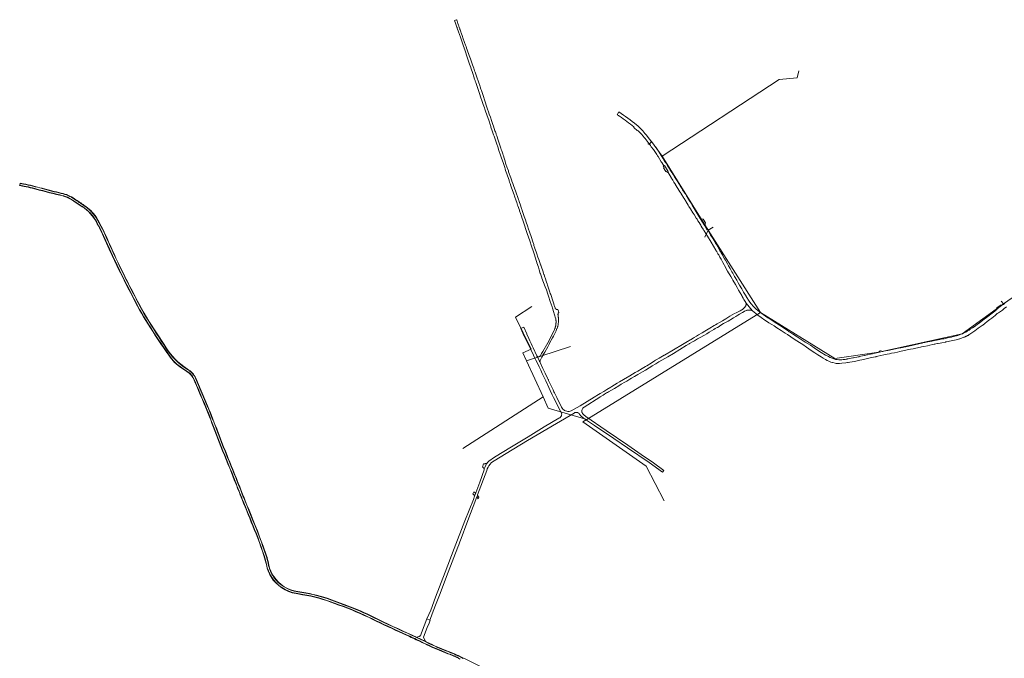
# Model space of a CAD drawing. Extents: x 148869 to 161638, y 453607 to 469810.
# Tile 589 of 656: x 151528 to 152885, y 465449 to 466329. Entities that reach past the tile are written whole.
import ezdxf
from ezdxf.lldxf.tags import DXFTag

# ---------------------------------------------------------------- set-up
doc = ezdxf.new("R2010")
doc.units = 0
for name, color, linetype, lineweight in [('B-OI-RI-DRUKLEIDING-G-niet meenemen', 190, 'RI-PERS', 18), ('B-RO-VH-VERHARDING_ASFALT-GV', 251, 'CONTINUOUS', 18), ('B-RO-VH-VERHARDING_BEDRIJFSVLOERPLAAT-GV', 251, 'CONTINUOUS', 18), ('B-RO-VH-VERHARDING_FUNDERING_ZAND-GV', 251, 'CONTINUOUS', 18), ('B-RO-VH-VERHARDING_GRASBETONSTEEN-GV', 251, 'CONTINUOUS', 18), ('B-RO-VH-VERHARDING_STRAATBAKSTEEN-GV', 251, 'CONTINUOUS', 18)]:
    doc.layers.add(name, color=color, linetype=linetype, lineweight=lineweight)
tags = doc.linetypes.add('RI-PERS', pattern='A,7,-2,["P",Standard,S=1.8,R=0,X=-0.5,Y=-0.9],-2,7,-2,[102,NLCS.SHX,S=1,R=180,X=0,Y=0],-2', length=22).pattern_tags.tags
tags[6] = DXFTag(74, 10)

msp = doc.modelspace()

# ---------------------------------------------------------------- linework, layer by layer
at = {"layer": 'B-OI-RI-DRUKLEIDING-G-niet meenemen'}
for p, q in [((152599, 466248.9), (152601.3, 466258.7)), ((152574.3, 466246.5), (152413.1, 466141.3)), ((152574.3, 466246.5), (152599, 466248.9)), ((152393.7, 466158.3), (152395.2, 466157.1)), ((152395.2, 466157.1), (152398.7, 466161.3)), ((152398.7, 466161.3), (152413.1, 466141.3)), ((152413.1, 466141.3), (152476.4, 466039.1)), ((152476.4, 466039.1), (152472.2, 466029.7)), ((152476.4, 466039.1), (152483.6, 466043.3)), ((152548.5, 465925.9), (152476.4, 466039.1)), ((152964.5, 465994.3), (152883.2, 465937.7)), ((152883.2, 465937.7), (152826.5, 465896.4)), ((152883.2, 465937.7), (152880.4, 465941.2)), ((152233.7, 465934.1), (152211.3, 465919.3)), ((152309.4, 465778.4), (152548.5, 465925.9)), ((152651, 465862.5), (152548.5, 465925.9)), ((152211.3, 465919.3), (152233, 465875.4)), ((152826.5, 465896.4), (152711.7, 465871.3)), ((152233, 465875.4), (152221.2, 465870.2)), ((152221.2, 465870.2), (152226.6, 465859)), ((152226.6, 465859), (152286.9, 465879)), ((152711.7, 465871.3), (152651, 465862.5)), ((152711.7, 465871.3), (152712.4, 465872.7)), ((152712.4, 465872.7), (152714.7, 465873.5)), ((152226.6, 465859), (152249.2, 465809.5)), ((152249.2, 465809.5), (152138.5, 465738.5)), ((152256.2, 465793.9), (152249.2, 465809.5)), ((152256.2, 465793.9), (152309.4, 465778.4)), ((152309.4, 465778.4), (152303.9, 465775)), ((152303.9, 465775), (152391.3, 465714.2)), ((152391.3, 465714.2), (152416.1, 465666.4))]:
    msp.add_line(p, q, dxfattribs=at)
at = {"layer": 'B-RO-VH-VERHARDING_ASFALT-GV', "flags": 128}
for points in [[(152353.6, 466202), (152351.2, 466198.2)], [(152374.2, 466181.3), (152374.4, 466181.1), (152374.4, 466181), (152374.4, 466180.6), (152375.8, 466179.3), (152377.9, 466177.3), (152379, 466176.4), (152380.4, 466175.9), (152380.8, 466175.5), (152384.5, 466171.7), (152387.6, 466168), (152388, 466167.5), (152389.7, 466165.4), (152391.1, 466163.6), (152395.2, 466158.2), (152396.2, 466157), (152397, 466155.9), (152397.8, 466154.8), (152398.3, 466154.1), (152401.1, 466150.2), (152401.1, 466150.2), (152404.8, 466144.8), (152405.7, 466143.6), (152407, 466141.6), (152407.7, 466140.6), (152412.1, 466133.5), (152412.7, 466132.5), (152414.1, 466130.2), (152415.6, 466127.8), (152416.3, 466128.2), (152421.7, 466119.8), (152420.9, 466119.3), (152426, 466111), (152426.3, 466110.6), (152426.6, 466110.1), (152427, 466109.5), (152427.1, 466109.3), (152427.9, 466107.9), (152429.5, 466105.4), (152431.4, 466102.3), (152431.6, 466102), (152431.6, 466101.9), (152431.8, 466101.6), (152434.9, 466096.7), (152436.3, 466094.3), (152437.7, 466092.2), (152437.7, 466092.1), (152438.2, 466091.3), (152439.3, 466089.5), (152439.4, 466089.3), (152440.4, 466087.7), (152442.6, 466084.2), (152442.6, 466084.2), (152443.3, 466083.1), (152443.6, 466082.6), (152443.6, 466082.6), (152445.8, 466079.1), (152446.4, 466078.1), (152449, 466073.8), (152450.2, 466071.9), (152452.4, 466068.4), (152455.6, 466063.2), (152456.2, 466062.3), (152457, 466061), (152457.2, 466060.6), (152460.2, 466055.9), (152460.5, 466055.4), (152461.3, 466054.1), (152462.5, 466052.1), (152464, 466049.6), (152465.4, 466047.5), (152465.5, 466047.3), (152466.3, 466046), (152467.1, 466044.8), (152467.4, 466044.2), (152467.6, 466043.9), (152469.8, 466040.4), (152470.8, 466038.7), (152471.1, 466038.2), (152475.6, 466030.7), (152480.6, 466022.7), (152484.1, 466017.1), (152487.2, 466011.8), (152487.7, 466010.8), (152487.8, 466010.8), (152487.8, 466010.7), (152488.5, 466009.6), (152488.5, 466009.5), (152490.1, 466006.8), (152491.1, 466005), (152492.9, 466001.9), (152494.4, 465999.3), (152496.9, 465994.5), (152500.9, 465987.4), (152501.6, 465986), (152503.4, 465982.9), (152504.8, 465980.3), (152506.5, 465977.5), (152507.8, 465975.3), (152509.5, 465972.3), (152510.7, 465970.3), (152514.2, 465964.2), (152516.5, 465960.2), (152518.6, 465956.4), (152522.8, 465949.2), (152523.5, 465948), (152524.8, 465945.7), (152525.9, 465943.8), (152527.7, 465940.7), (152529, 465938.4)], [(152885.3, 465938.1), (152884, 465937.1), (152883.2, 465936.8), (152882.3, 465936.5), (152881.2, 465935.7), (152878.5, 465933.6), (152877, 465932.5), (152874.3, 465930.2), (152874, 465930), (152872.4, 465928.7), (152871.3, 465927.8), (152867.8, 465925), (152866.1, 465923.6), (152861.2, 465919.8), (152859.8, 465918.8), (152855, 465915.2), (152850, 465911.3), (152847.6, 465909.5), (152844.3, 465907.1), (152840.6, 465904.5), (152837.6, 465902.6), (152836.7, 465902), (152836, 465901.6), (152834.9, 465900.9), (152833.9, 465900.3), (152832.8, 465899.7), (152832.6, 465899.6), (152831.4, 465898.9), (152830.7, 465898.5), (152829.7, 465898), (152826.9, 465896.5), (152825.3, 465895.9), (152823, 465895.1), (152820.5, 465894.2), (152818.5, 465893.7), (152814.5, 465892.7), (152812.8, 465892.3), (152811.7, 465892), (152806.2, 465890.8), (152803.5, 465890.1), (152801.7, 465889.7), (152800, 465889.3), (152793.4, 465888.1), (152791.2, 465887.6), (152788.4, 465887.1), (152784.5, 465886.3), (152779.1, 465885.2), (152776.9, 465884.8), (152774.9, 465884.3), (152772.4, 465883.8), (152771.5, 465883.6), (152770.8, 465883.5), (152766.7, 465882.5), (152758.8, 465880.7), (152757, 465880.2), (152756.3, 465880.1), (152754.9, 465879.8), (152749, 465878.7), (152748.3, 465878.5), (152741.9, 465877.2), (152739, 465876.7), (152732.3, 465875.3), (152726.3, 465874), (152724.1, 465873.5), (152720.8, 465872.8), (152718.6, 465872.3), (152717.1, 465872), (152714.5, 465871.4), (152710.6, 465870.6), (152706.6, 465869.8), (152703.9, 465869.2), (152702.9, 465869), (152700, 465868.5), (152696.2, 465867.6), (152695.6, 465867.4), (152692, 465866.6), (152691.7, 465866.5), (152691.6, 465866.5), (152684.5, 465865), (152684.2, 465864.9), (152678.8, 465863.8), (152676.7, 465863.3), (152676.4, 465863.3), (152675.8, 465863.2), (152675.8, 465863.2), (152669.5, 465862), (152669.1, 465861.9), (152668.2, 465861.8), (152668.2, 465861.8), (152667.4, 465861.6), (152665.1, 465861.2), (152662.4, 465860.8), (152662.4, 465860.8), (152660.7, 465860.6), (152660.1, 465860.6), (152659.3, 465860.6), (152659.3, 465860.6), (152657.3, 465860.6), (152656.5, 465860.6), (152654.2, 465860.9), (152651.8, 465861.2), (152649.5, 465862), (152648.8, 465862.2), (152646, 465863.4), (152644.9, 465863.8), (152644.7, 465863.9), (152642.2, 465865), (152638.6, 465867), (152638.4, 465867.1), (152632.2, 465870.9), (152625.8, 465875), (152622.8, 465877), (152617.5, 465880.6), (152614.4, 465882.4), (152610.3, 465885), (152604.7, 465888.7), (152600.4, 465891.5), (152597.7, 465893.2), (152592.7, 465896.4), (152589.9, 465898.3), (152588.4, 465899.3), (152587.3, 465900), (152583.1, 465902.8), (152579.7, 465905.1), (152578.8, 465905.7), (152575, 465908.2), (152571, 465910.8), (152566.3, 465913.8), (152562, 465916.5), (152559.3, 465918.2), (152559, 465918.4), (152552.3, 465923), (152546.7, 465927.2), (152542.7, 465930.3), (152542.7, 465930.4), (152542.4, 465930.6), (152538.8, 465934.3), (152536.4, 465937.1), (152536, 465937.6), (152533.9, 465940.2), (152531.3, 465944.3), (152530.8, 465945.2), (152529.1, 465947.8), (152528.8, 465948.4), (152527.3, 465950.9), (152527.1, 465951.2), (152525.5, 465953.8), (152525.5, 465953.8), (152522.8, 465958.3), (152519.9, 465963.3), (152518.1, 465966.5), (152515.9, 465970.3), (152515, 465971.9), (152514.7, 465972.4), (152513, 465975.4), (152510.5, 465979.9), (152509.4, 465981.8), (152506.9, 465986.2), (152504.8, 465989.9), (152504.1, 465991.1), (152503.1, 465992.9), (152500.3, 465997.7), (152499.1, 465999.9), (152497, 466003.8), (152496.6, 466004.4), (152496.2, 466005.1), (152494.7, 466007.8), (152494.4, 466008.3), (152493.5, 466009.9), (152493.3, 466010.3), (152492.9, 466010.9), (152492.7, 466011.2), (152489.9, 466016.1), (152488, 466019.3), (152486.2, 466022.4), (152485.6, 466023.5), (152484.7, 466025), (152483.3, 466027.1), (152482.5, 466028.5), (152480, 466032.5), (152479.2, 466033.7), (152475.5, 466040), (152475, 466039.7), (152471.8, 466045), (152465.4, 466055.4), (152465.7, 466055.4), (152454.8, 466073.7), (152454.5, 466074.1), (152454.4, 466074.4), (152453.9, 466075.2), (152451, 466079.7), (152448.3, 466084), (152447.7, 466084.9), (152446.8, 466086.4), (152445.2, 466089), (152444.2, 466090.5), (152444, 466090.8), (152443.7, 466091.4), (152441.4, 466094.9), (152441.2, 466095.3), (152440.8, 466096), (152439.6, 466097.8), (152439.1, 466098.7), (152437.5, 466101.2), (152437.1, 466101.9), (152436, 466103.6), (152436, 466103.6), (152434.7, 466105.6), (152431.3, 466111.2), (152430.9, 466111.7), (152430.9, 466111.7), (152430.8, 466111.8), (152428.8, 466115.1), (152428.7, 466115.2), (152428.6, 466115.4), (152426.6, 466118.6), (152424, 466122.7), (152422.7, 466124.8), (152422, 466125.9), (152420.8, 466127.8), (152420.3, 466128.7), (152418.6, 466131.3), (152418, 466132.3), (152417.6, 466132.9), (152417, 466133.9), (152415.7, 466136), (152415.4, 466136.4), (152413.2, 466139.9), (152412.7, 466140.7), (152410.9, 466143.5), (152410.5, 466144.3), (152409.3, 466146.2), (152408.8, 466146.9), (152408.5, 466147.5), (152407.3, 466149.3), (152404.4, 466153.4), (152403.3, 466155), (152400, 466159.3), (152396, 466164.5), (152391, 466170.6)], [(151533.4, 466102.7), (151528.9, 466103.5), (151528.4, 466101.1), (151534.7, 466099.9)], [(151603.4, 466079.1), (151611.6, 466073.7)], [(151644.2, 466030.6), (151652.1, 466013.4), (151656.1, 466004.5)], [(152529, 465938.4), (152537.3, 465928.3), (152537.5, 465928.1), (152539.8, 465926.3), (152542.3, 465924.3), (152545.6, 465921.8), (152547.9, 465920.1), (152551.3, 465917.6), (152552.7, 465916.6), (152560, 465911.7), (152564.2, 465909.2), (152567.3, 465907.3), (152571.4, 465904.7), (152577.3, 465901), (152582.5, 465897.5), (152586, 465895.3), (152590.7, 465892.1), (152595.3, 465889.1), (152602.5, 465884.3), (152606.8, 465881.5), (152612.1, 465877.9), (152618.6, 465873.5), (152623.4, 465870.3), (152627.6, 465867.5), (152632.3, 465864.6), (152632.3, 465864.6), (152635.2, 465862.7), (152638.1, 465861.1), (152640.5, 465859.8), (152642.6, 465858.9), (152645.8, 465857.5), (152647.9, 465856.9), (152648.5, 465856.7), (152651.5, 465855.8), (152653.1, 465855.5), (152653.7, 465855.4), (152654.4, 465855.3), (152657.6, 465855.4), (152660.5, 465855.8), (152666.4, 465856.3), (152668.5, 465856.7), (152669.5, 465856.9), (152671.6, 465857.2), (152674.8, 465857.8), (152678.4, 465858.4), (152681.8, 465859.2), (152685.4, 465860), (152688.1, 465860.6), (152694.4, 465862.1), (152695.5, 465862.3), (152697.7, 465862.8), (152701.7, 465863.7), (152704.3, 465864.2), (152707, 465864.8), (152707.4, 465864.9), (152708.2, 465865.1), (152710.3, 465865.6), (152714.3, 465866.4), (152718.6, 465867.3), (152723.2, 465868.3), (152726.3, 465869), (152729.2, 465869.6), (152733.1, 465870.4), (152737.3, 465871.3), (152740.8, 465872), (152742.3, 465872.4), (152747, 465873.4), (152749.1, 465873.8), (152750.8, 465874.2), (152755.3, 465875.1), (152759.1, 465875.9), (152762.5, 465876.6), (152769.3, 465878), (152770.4, 465878.3), (152773.8, 465879), (152778.8, 465880), (152781.8, 465880.7), (152786.2, 465881.6), (152787.7, 465882), (152788.8, 465882.2), (152790, 465882.5), (152792.7, 465883), (152793.3, 465883.1), (152796, 465883.6), (152798.4, 465884.1), (152803.4, 465885.1), (152803.9, 465885.2), (152804.4, 465885.3), (152805.1, 465885.5), (152811.2, 465886.8), (152818.1, 465888.3), (152822.7, 465889.6), (152823.1, 465889.7), (152828.8, 465891.6), (152829.6, 465891.9), (152830.5, 465892.3), (152830.9, 465892.5), (152831.4, 465892.6), (152831.4, 465892.6), (152831.4, 465892.7), (152832.2, 465893), (152832.8, 465893.3), (152833.1, 465893.4), (152833.5, 465893.7), (152833.9, 465893.9), (152834.2, 465894), (152834.7, 465894.3), (152835.5, 465894.8), (152836.3, 465895.3), (152837.2, 465895.9), (152840, 465897.9), (152843.8, 465900.4), (152848.6, 465904), (152853.8, 465907.8), (152854.8, 465908.5), (152857.7, 465910.8), (152861.1, 465913.6), (152864.6, 465916.1), (152867.3, 465918.1), (152871.8, 465921.7), (152874.9, 465924.2), (152876.5, 465925.3), (152881.8, 465929.2), (152884.3, 465931.2), (152887.7, 465933.7)], [(151751.9, 465849.6), (151758.7, 465844.8)], [(151759.4, 465847.3), (151754.1, 465851.1)], [(151786.7, 465797.2), (151770.6, 465835.3)], [(151795.2, 465768.9), (151805.8, 465741.4)], [(151841, 465660.3), (151837.8, 465668.1)], [(151871.2, 465577.8), (151870.1, 465582.8)], [(151909.1, 465539.1), (151918.2, 465537.4)], [(151922.4, 465539.1), (151911.5, 465541.2)], [(151978.7, 465521.8), (151961.3, 465528.3)], [(152051.2, 465486.3), (152061.1, 465481.8)], [(152106.4, 465460.9), (152118.1, 465456.2)]]:
    msp.add_lwpolyline(points, dxfattribs=at)
at = {"layer": 'B-RO-VH-VERHARDING_ASFALT-GV'}
for points in [[(152351.2, 466198.2, -0.00345), (152354.6, 466196)], [(152377.9, 466184.3, 0.022042), (152353.6, 466202)], [(152354.6, 466196, -0.026229), (152374.2, 466181.3)], [(152391, 466170.6, 0.048826), (152377.9, 466184.3)], [(151559.2, 466096.4, 0.020814), (151533.4, 466102.7)], [(151534.7, 466099.9, -0.014838), (151545.8, 466097.4)], [(151545.8, 466097.4, 0.007186), (151583.8, 466087.7)], [(151585.6, 466089.8, -0.007014), (151559.2, 466096.4)], [(151583.8, 466087.7, -0.107501), (151603.4, 466079.1)], [(151603.8, 466081.8, 0.102751), (151585.6, 466089.8)], [(151617.1, 466072.9, 0.005579), (151603.8, 466081.8)], [(151611.6, 466073.7, -0.120723), (151632.4, 466053.8)], [(151633.2, 466057.2, 0.095422), (151617.1, 466072.9)], [(151632.4, 466053.8, -0.027145), (151644.2, 466030.6)], [(151650.5, 466022.9, 0.034691), (151633.2, 466057.2)], [(151671.3, 465978.5, -0.009546), (151650.5, 466022.9)], [(151656.1, 466004.5, 0.012711), (151682.9, 465950.2)], [(151699.4, 465924.6, -0.010439), (151671.3, 465978.5)], [(151682.9, 465950.2, 0.028958), (151705.4, 465910.1)], [(151726.9, 465881.5, -0.011016), (151699.4, 465924.6)], [(151705.4, 465910.1, 0.014572), (151734.1, 465867)], [(151754.1, 465851.1, -0.107634), (151726.9, 465881.5)], [(151734.1, 465867, 0.104692), (151751.9, 465849.6)], [(151758.7, 465844.8, -0.171232), (151769, 465832.6)], [(151770.6, 465835.3, 0.151235), (151759.4, 465847.3)], [(151769, 465832.6, -0.004589), (151780.9, 465804.7)], [(151780.9, 465804.7, -0.011439), (151795.2, 465768.9)], [(151794.6, 465777.5, 0.010069), (151786.7, 465797.2)], [(151813.7, 465728.5, -0.005427), (151794.6, 465777.5)], [(151805.8, 465741.4, -0.001373), (151825.2, 465693.3)], [(151837.8, 465668.1, 0.002815), (151813.7, 465728.5)], [(151825.2, 465693.3, 0.004081), (151834.9, 465668.6)], [(151834.9, 465668.6, -0.005682), (151851.9, 465626.8)], [(151863.4, 465603.5, 0.010123), (151841, 465660.3)], [(151851.9, 465626.8, -0.034666), (151868.4, 465578.7)], [(151870.1, 465582.8, 0.022422), (151863.4, 465603.5)], [(151868.4, 465578.7, 0.102518), (151875, 465561.9)], [(151878.1, 465561.8, -0.116881), (151871.2, 465577.8)], [(151875, 465561.9, 0.217215), (151909.1, 465539.1)], [(151911.5, 465541.2, -0.222359), (151878.1, 465561.8)], [(151918.2, 465537.4, -0.058682), (151962.1, 465525.3)], [(151961.3, 465528.3, 0.05275), (151922.4, 465539.1)], [(151962.1, 465525.3, -0.028771), (152008.9, 465506.3)], [(152015.8, 465505.7, 0.029449), (151978.7, 465521.8)], [(152008.9, 465506.3, 0.005642), (152051.2, 465486.3)], [(152069, 465480.9, -0.007213), (152015.8, 465505.7)], [(152061.1, 465481.8, -0.007458), (152079.3, 465473.3)], [(152092.9, 465469.5, 0.006023), (152069, 465480.9)], [(152079.3, 465473.3, 0.015168), (152106.4, 465460.9)], [(152119.9, 465458.2, -0.020261), (152092.9, 465469.5)], [(152118.1, 465456.2, -0.024995), (152134.9, 465448.8)], [(152139.2, 465449.4, 0.017675), (152119.9, 465458.2)]]:
    msp.add_lwpolyline(points, format="xyb", dxfattribs=at)
at = {"layer": 'B-RO-VH-VERHARDING_BEDRIJFSVLOERPLAAT-GV', "flags": 128}
msp.add_lwpolyline([(152415.1, 466125.1), (152418.2, 466119.9), (152419.1, 466120.5), (152420.2, 466118.8), (152420.9, 466119.3), (152421.7, 466119.8), (152416.3, 466128.2), (152415.6, 466127.8), (152414.7, 466127.3), (152415.9, 466125.6)], close=True, dxfattribs=at)
at = {"layer": 'B-RO-VH-VERHARDING_FUNDERING_ZAND-GV', "flags": 128}
for points in [[(152192.2, 466148.6), (152191.7, 466150.2), (152191, 466152.3), (152189.3, 466157.5), (152188.3, 466160.3), (152187.4, 466163), (152185.4, 466169), (152184.7, 466171), (152184.4, 466171.9), (152183.5, 466174.4), (152183, 466175.9), (152181.9, 466179.2), (152180.9, 466182.2), (152180.1, 466184.6), (152179.5, 466186.2), (152178.2, 466190.2), (152176.7, 466194.6), (152175.2, 466199), (152174.2, 466202), (152172.9, 466205.9), (152171.9, 466208.6), (152169, 466217.5), (152168.1, 466220.1), (152167.5, 466221.8), (152165.6, 466227.5), (152164.3, 466231.4), (152163.6, 466233.4), (152162.5, 466236.8), (152161.9, 466238.6), (152160.6, 466242.3), (152159.8, 466244.9), (152158.5, 466248.7), (152155.6, 466256.9), (152155, 466258.8), (152153.8, 466262.1), (152153.7, 466262.3), (152152.2, 466266.8), (152149.2, 466275.2), (152148.4, 466277.6), (152147.6, 466279.7), (152146.7, 466282.3), (152145.7, 466285), (152145.2, 466286.4), (152144.7, 466287.6), (152143.9, 466290), (152143.1, 466292.2), (152142.5, 466293.9), (152141, 466297.8), (152138.7, 466304.2), (152138.1, 466306), (152136.3, 466311.2), (152136.1, 466311.8), (152135.9, 466312.2), (152135, 466315), (152134.8, 466315.4), (152134.6, 466316), (152134.4, 466316.6), (152133.7, 466318.8), (152133.4, 466319.6), (152133, 466320.6), (152132.7, 466321.6), (152131.9, 466323.9), (152130.7, 466327.4), (152130.4, 466328.3), (152130.1, 466329.1), (152127.2, 466327.9), (152127.5, 466327), (152127.7, 466326.5), (152128.4, 466324.5), (152130.5, 466318.8), (152130.7, 466318.2), (152130.9, 466317.6), (152131, 466317.2), (152132.8, 466312.3), (152135.4, 466304.8), (152136.8, 466300.7), (152139.5, 466292.8), (152140.4, 466290.3), (152140.6, 466289.7), (152141.3, 466287.7), (152142.2, 466284.9), (152144.3, 466279), (152146.2, 466273.2), (152148.1, 466267.7), (152149.6, 466263.2), (152149.8, 466262.7), (152152.3, 466255), (152153.9, 466250.2), (152154.9, 466247.1), (152155.6, 466245.2), (152155.8, 466244.5), (152156.4, 466242.6), (152156.9, 466241.3), (152157.8, 466238.4), (152160.6, 466230.4), (152161.7, 466227.2), (152163.6, 466221.5), (152164.9, 466218), (152166.8, 466212.3), (152168.4, 466207.6), (152169, 466206), (152169.4, 466204.6), (152172.2, 466196.7), (152174.3, 466190.6), (152176.7, 466183.4), (152177.1, 466182.2), (152177.5, 466180.9), (152179.2, 466175.9), (152181, 466170.7), (152181.7, 466168.8), (152183.2, 466164.6), (152185.2, 466158.8), (152187.3, 466152.8), (152188, 466150.5), (152191.2, 466141.1), (152191.6, 466139.7), (152194.5, 466131), (152196.4, 466125.4), (152197, 466123.6), (152197.7, 466121.5), (152199.3, 466116.8), (152200.2, 466114.2), (152202.3, 466108), (152202.6, 466107.1), (152203.2, 466105.4), (152203.9, 466103.3), (152205, 466100.2), (152205.5, 466098.7), (152207.1, 466094), (152209.3, 466087.7), (152209.9, 466085.8), (152212, 466079.7), (152212.9, 466077.1), (152214.1, 466073.8), (152214.4, 466072.8), (152216.6, 466066.6), (152216.8, 466066), (152218, 466062.3), (152219.3, 466058.4), (152220.4, 466055.2), (152221.2, 466052.8), (152223.5, 466046.2), (152225.6, 466040), (152227.5, 466034.4), (152229.2, 466029.5), (152231, 466024.4), (152233.5, 466017.2), (152236, 466009.5), (152237.3, 466005.2), (152239.8, 465997.4), (152240.6, 465994.7), (152240.8, 465994), (152242.7, 465988), (152243.7, 465984.5), (152245.2, 465979.4), (152245.5, 465978.8), (152246.9, 465975), (152247.5, 465973.4), (152247.6, 465973.1), (152249.9, 465967.1), (152252.2, 465961.2), (152253.8, 465957), (152255.8, 465950.9), (152257.2, 465946.7), (152258.6, 465942.5), (152260.8, 465936), (152261.2, 465934.8), (152261.2, 465934.8), (152262.6, 465930.4), (152263.6, 465927.2), (152263.7, 465927.1), (152263.7, 465927), (152264, 465925.9), (152264.7, 465923.9), (152264.7, 465923.8), (152265.6, 465921), (152266, 465919.5), (152266.7, 465917.1), (152266.8, 465916.8), (152266.9, 465916.4), (152266.9, 465915.7), (152267, 465915.3), (152267, 465914.9), (152267, 465914.6), (152267.1, 465914.2), (152267.1, 465913.7), (152267.1, 465913.4), (152267.1, 465913.1), (152267.1, 465912.7), (152267.1, 465912.3), (152267.1, 465911.9), (152267.1, 465911.5), (152267, 465911.2), (152267, 465910.5), (152266.9, 465909.8), (152266.9, 465909.7), (152266.8, 465909), (152266.7, 465908.3), (152266.7, 465908.2), (152266.6, 465907.5), (152266.4, 465906.9), (152266.4, 465906.8), (152266.4, 465906.7), (152266.2, 465906.1), (152266.1, 465905.7), (152266, 465905.3), (152265.8, 465904.6), (152265.7, 465904.2), (152265.6, 465903.9), (152265.3, 465903.2), (152265.1, 465902.5), (152265, 465902.3), (152264.8, 465901.8), (152264.5, 465901.2), (152260.4, 465893.3), (152260.2, 465892.9), (152255.7, 465884.1), (152248.7, 465872.2), (152246.9, 465869.1), (152246.4, 465868.2), (152245, 465865.8), (152244.8, 465865.6), (152244.8, 465865.6), (152244.7, 465865.4), (152244.5, 465865.3), (152244.3, 465865.2), (152244.3, 465865.2), (152244.1, 465865.1), (152243.9, 465865), (152243.7, 465864.9), (152243.4, 465864.8), (152243.2, 465864.8), (152243.2, 465864.8), (152243, 465864.8), (152243, 465864.8), (152243, 465864.8), (152242.9, 465864.8), (152242.7, 465864.8), (152242.5, 465864.8), (152242.3, 465864.9), (152242, 465864.9), (152241.8, 465865), (152241.6, 465865.1), (152241.4, 465865.3), (152241.2, 465865.4), (152241.1, 465865.5), (152240.9, 465865.7), (152240.7, 465865.9), (152240.6, 465866.1), (152240.8, 465865.7), (152241.5, 465864.3), (152241.7, 465863.9), (152241.8, 465863.8), (152241.8, 465863.6), (152243.7, 465859.8), (152243.9, 465859.4), (152244.1, 465859), (152244.3, 465858.6), (152244.5, 465858.1), (152245, 465857.2), (152245, 465857.2), (152245, 465857.1), (152245, 465857.2), (152244.9, 465857.6), (152244.9, 465858), (152244.9, 465858.4), (152244.9, 465858.6), (152244.9, 465858.8), (152245, 465859.2), (152245, 465859.2), (152245.1, 465859.6), (152247.7, 465864.3), (152248.9, 465866.5), (152249.1, 465866.9), (152250, 465868.5), (152250.6, 465869.7), (152251.5, 465871.2), (152255.6, 465878.7), (152257.5, 465882.2), (152257.6, 465882.3), (152257.6, 465882.3), (152258.2, 465883.4), (152262.4, 465891.1), (152263.1, 465892.3), (152263.2, 465892.5), (152263.2, 465892.5), (152263.6, 465893.2), (152264.3, 465894.8), (152267.1, 465900.6), (152267.3, 465901), (152268.4, 465903.5), (152268.5, 465903.8), (152268.7, 465904.3), (152269, 465905.1), (152269.1, 465905.5), (152269.2, 465905.9), (152269.4, 465906.5), (152269.4, 465906.7), (152269.5, 465906.9), (152269.6, 465907.6), (152269.8, 465908.4), (152269.9, 465909.3), (152270.1, 465910.1), (152270.2, 465910.6), (152270.2, 465911), (152270.3, 465911.8), (152270.4, 465912.7), (152270.4, 465913.5), (152270.4, 465913.5), (152270.5, 465914.4), (152270.5, 465914.7), (152270.5, 465914.8), (152270.5, 465915.2), (152270.5, 465915.8), (152270.5, 465916.1), (152270.4, 465917), (152270.4, 465917.8), (152270.4, 465917.9), (152270.3, 465918.7), (152270.2, 465919.4), (152270.2, 465919.5), (152270.1, 465920.4), (152270, 465920.8), (152270, 465921.2), (152269.9, 465921.6), (152269.8, 465922.1), (152269.8, 465922.4), (152269.7, 465922.6), (152269.7, 465922.7), (152269.7, 465922.9), (152269.7, 465923.1), (152269.7, 465923.2), (152269.8, 465923.5), (152269.8, 465923.8), (152269.9, 465923.9), (152269.9, 465924), (152270, 465924.3), (152270, 465924.3), (152270.1, 465924.5), (152270.1, 465924.6), (152270.1, 465924.6), (152270.2, 465924.8), (152270.4, 465925.1), (152270.4, 465925.1), (152270.5, 465925.3), (152270.7, 465925.5), (152270.8, 465925.6), (152270.9, 465925.7), (152271.1, 465925.9), (152270.6, 465927.4), (152269.6, 465929.9), (152269.5, 465929.9), (152269.4, 465929.9), (152269.2, 465929.8), (152269.1, 465929.8), (152269, 465929.8), (152268.8, 465929.8), (152268.6, 465929.8), (152268.3, 465929.9), (152268.1, 465929.9), (152268, 465929.9), (152267.9, 465929.9), (152267.8, 465930), (152267.6, 465930), (152267.5, 465930.1), (152267.3, 465930.2), (152267.2, 465930.2), (152267.2, 465930.2), (152267.2, 465930.3), (152267.1, 465930.3), (152266.9, 465930.4), (152266.9, 465930.5), (152266.7, 465930.6), (152266.6, 465930.7), (152266.5, 465930.8), (152266.3, 465931), (152266.2, 465931.2), (152266.1, 465931.3), (152266, 465931.5), (152265.9, 465931.6), (152265.9, 465931.7), (152265.8, 465931.9), (152265.8, 465932), (152265, 465934.3), (152264.9, 465934.7), (152264.7, 465935.2), (152264, 465937.5), (152262.5, 465942), (152259.7, 465950.7), (152259.2, 465952), (152258.6, 465954), (152257.2, 465958.1), (152255.5, 465963.3), (152254.9, 465965.3), (152254.1, 465967.6), (152252.1, 465973.3), (152251.7, 465974.4), (152250.6, 465977.5), (152250.4, 465978.3), (152249.8, 465980), (152248.7, 465983.1), (152247, 465988.1), (152246, 465991), (152245.8, 465991.5), (152244.7, 465994.6), (152243.2, 465998.8), (152242.1, 466002.2), (152240.6, 466006.4), (152239.6, 466009.4), (152238, 466014.1), (152238, 466014.2), (152236.7, 466018), (152236.3, 466019.4), (152235.1, 466023), (152233.1, 466029), (152232.3, 466031.6), (152231.5, 466033.9), (152230.5, 466037), (152229.3, 466040.7), (152227.8, 466045.1), (152226, 466050.2), (152225, 466053.3), (152223.4, 466057.9), (152220.6, 466066.2), (152220, 466067.9), (152219.9, 466068.2), (152219.6, 466069), (152218.6, 466071.9), (152218.5, 466072.3), (152218, 466073.8), (152218, 466073.8), (152216.3, 466078.8), (152215.8, 466080.3), (152215.4, 466081.4), (152214, 466085.5), (152212.7, 466089.1), (152211.7, 466091.9), (152208.6, 466100.5), (152207.6, 466103.3), (152206.4, 466106.6), (152206.3, 466107), (152205.8, 466108.3), (152204.8, 466111.2), (152201.8, 466119.4), (152201.4, 466120.7), (152200.1, 466124.1), (152199.9, 466124.9), (152197.7, 466131.5), (152196.9, 466134.2), (152195.5, 466138.4), (152194.5, 466141.7), (152194.2, 466142.4), (152193.6, 466144.3)], [(152294.3, 465788.1), (152295.5, 465788.1), (152296.7, 465787.8), (152297.8, 465787.3), (152298.8, 465786.6), (152299.6, 465785.7), (152300.8, 465784.1), (152302.1, 465782.7), (152303.5, 465781.4), (152305.1, 465780.3), (152320.2, 465770), (152346.8, 465752.2), (152365.5, 465739.5), (152395.5, 465719), (152413.9, 465706), (152415.6, 465708.2), (152401.2, 465718.6), (152384.5, 465730.4), (152366, 465743), (152336.1, 465763.2), (152308.3, 465782.4), (152305.2, 465784.8), (152304.4, 465785.6), (152303.6, 465786.5), (152303.1, 465787.5), (152303, 465787.9), (152302.7, 465788.6), (152302.6, 465789.8), (152302.7, 465791), (152302.9, 465792.1), (152303.4, 465793.2), (152304.1, 465794.1), (152304.9, 465794.9), (152305.9, 465795.6), (152327.5, 465809.2), (152327.7, 465809.4), (152327.8, 465809.4), (152331.8, 465811.9), (152334, 465813.2), (152336.7, 465814.9), (152337.9, 465815.6), (152339.5, 465816.6), (152343.3, 465818.8), (152347.4, 465821.2), (152353.4, 465824.8), (152357, 465826.9), (152362, 465829.8), (152364.7, 465831.4), (152368.6, 465833.8), (152371, 465835.3), (152375, 465837.6), (152379.9, 465840.5), (152386, 465844.1), (152390.2, 465846.5), (152390.2, 465846.5), (152395.2, 465849.4), (152396.3, 465850.1), (152396.5, 465850.1), (152399.6, 465852.2), (152404.7, 465855.2), (152408.7, 465857.6), (152420.9, 465864.9), (152428.7, 465869.5), (152446.3, 465880.1), (152450.5, 465882.6), (152451.1, 465882.9), (152455.9, 465885.8), (152455.9, 465885.8), (152456.1, 465885.9), (152457.6, 465886.8), (152457.7, 465886.8), (152461.9, 465889.3), (152465.4, 465891.3), (152471.7, 465894.7), (152474.9, 465896.6), (152478.1, 465898.5), (152481, 465900.3), (152484.5, 465902.3), (152486.4, 465903.5), (152488.8, 465904.9), (152489.4, 465905.2), (152491.7, 465906.7), (152492.8, 465907.4), (152497.9, 465910.5), (152504, 465913.9), (152506.3, 465915.2), (152508, 465916.2), (152511.5, 465918.3), (152514.6, 465920.2), (152514.9, 465920.4), (152517.5, 465922), (152519.6, 465923.3), (152523.7, 465925.8), (152526.1, 465927.3), (152526.5, 465927.4), (152529.2, 465928.6), (152529.7, 465928.7), (152529.9, 465928.7), (152530.1, 465928.8), (152530.1, 465928.8), (152530.6, 465928.9), (152531, 465928.9), (152531.5, 465929), (152531.9, 465929), (152532.4, 465929), (152534.8, 465929), (152535, 465929), (152535.3, 465929), (152535.5, 465928.9), (152535.8, 465928.9), (152536.1, 465928.9), (152536.3, 465928.8), (152536.6, 465928.7), (152536.8, 465928.6), (152537.1, 465928.4), (152537.3, 465928.3), (152529, 465938.4), (152529, 465938.1), (152529, 465937.8), (152529.1, 465937.5), (152529.1, 465937.3), (152529.1, 465937.2), (152529.1, 465937.2), (152529, 465937), (152529, 465936.7), (152528.9, 465936.4), (152528.8, 465936.1), (152528.7, 465935.8), (152528.7, 465935.8), (152528.6, 465935.6), (152528.5, 465935.3), (152528.3, 465935.1), (152528.1, 465934.7), (152528, 465934.5), (152527.9, 465934.3), (152527.7, 465934), (152527.4, 465933.5), (152527.2, 465933.3), (152527, 465933), (152526.8, 465932.7), (152526.6, 465932.6), (152526.3, 465932.1), (152526, 465931.8), (152525.9, 465931.7), (152525.4, 465931.2), (152525.3, 465931.1), (152525, 465930.8), (152524.8, 465930.7), (152524.5, 465930.4), (152524.1, 465930.1), (152524.1, 465930.1), (152523.1, 465929.6), (152520.5, 465928.2), (152515.3, 465925.5), (152512.9, 465924.2), (152506.6, 465920.5), (152500.8, 465917.2), (152496.4, 465914.5), (152492.3, 465912), (152489, 465910.2), (152486.5, 465908.8), (152486.5, 465908.8), (152485.6, 465908.2), (152484.8, 465907.8), (152478.9, 465904.1), (152476.4, 465902.6), (152472.2, 465900.1), (152468.5, 465897.9), (152463.5, 465894.9), (152460.6, 465893.1), (152457.5, 465891.3), (152456.1, 465890.5), (152452.4, 465888.3), (152451.9, 465888.1), (152449.1, 465886.4), (152448.3, 465885.9), (152441.4, 465881.9), (152416.4, 465867.2), (152416.4, 465867.1), (152416.2, 465867), (152411.5, 465864.3), (152409, 465862.8), (152404.9, 465860.4), (152404.3, 465860), (152404.3, 465860), (152402.6, 465859), (152398, 465856.2), (152392.1, 465852.5), (152390.3, 465851.5), (152385.5, 465848.7), (152379.6, 465845.1), (152376.3, 465843.1), (152372.2, 465840.7), (152368.5, 465838.6), (152360.2, 465833.7), (152354.6, 465830.3), (152351.3, 465828.3), (152343.9, 465823.8), (152342.5, 465823), (152337.1, 465819.7), (152335.7, 465818.8), (152332.7, 465817), (152327.7, 465814.1), (152325.5, 465812.7), (152319.7, 465809.2), (152300.3, 465797.4), (152288, 465790.3), (152286.5, 465789.8), (152285, 465789.5), (152283.4, 465789.5), (152281.8, 465789.7), (152280.3, 465790.2), (152278.9, 465790.9), (152278.3, 465791.3), (152277.6, 465791.8), (152276.5, 465792.8), (152275.5, 465794.1), (152274.7, 465795.4), (152268, 465808.5), (152266.3, 465812.2), (152265, 465814.9), (152264.2, 465816.7), (152262.9, 465819.3), (152259.8, 465825.8), (152256.8, 465832.3), (152256.5, 465832.9), (152256.2, 465833.6), (152255.9, 465834.2), (152255.7, 465834.6), (152255.4, 465835.2), (152252.1, 465842.2), (152249, 465848.8), (152245.6, 465855.9), (152245.3, 465856.7), (152245, 465857.1), (152245, 465857.2), (152245, 465857.2), (152244.5, 465858.1), (152244.3, 465858.6), (152244.1, 465859), (152243.9, 465859.4), (152243.7, 465859.8), (152241.8, 465863.6), (152241.8, 465863.8), (152241.7, 465863.9), (152241.5, 465864.3), (152240.8, 465865.7), (152240.6, 465866.1), (152235.6, 465877.1), (152234.2, 465880), (152232.8, 465883.2), (152231.1, 465886.8), (152229.7, 465889.9), (152226.9, 465896), (152226.8, 465896.2), (152222.5, 465905.6), (152219.6, 465904.3), (152218.4, 465903.7), (152222.8, 465894.3), (152223.1, 465893.6), (152226.3, 465886.8), (152229.9, 465879.2), (152232.2, 465874.6), (152235.9, 465867.2), (152237.6, 465863.7), (152239.4, 465860.2), (152241, 465856.7), (152243.7, 465851.1), (152246, 465846.4), (152248.1, 465841.8), (152250, 465837.9), (152252.9, 465831.8), (152257.3, 465822.4), (152259.2, 465818.1), (152261.8, 465812.4), (152263.7, 465808.5), (152274.3, 465788.1), (152274.7, 465787), (152274.9, 465785.8), (152274.8, 465784.6), (152274.5, 465783.4), (152273.9, 465782.3), (152273.1, 465781.4), (152272.2, 465780.6), (152271.1, 465780), (152250.7, 465768.2), (152228.5, 465754.5), (152205.7, 465740.7), (152182.4, 465726.5), (152174.5, 465720.8), (152172.9, 465719.2), (152172.2, 465718.3), (152171.5, 465717.4), (152170.3, 465715.4), (152169.3, 465713.4), (152168.5, 465711.2), (152168.3, 465710.3), (152168, 465709), (152162.3, 465692.1), (152156.8, 465677.5), (152155, 465672.9), (152153.3, 465668.4), (152141.5, 465638.9), (152127, 465600.5), (152114.6, 465568.3), (152101.2, 465533.6), (152094.7, 465515.9), (152089.3, 465503.6), (152093.3, 465502), (152094.1, 465504.3), (152096.1, 465509.4), (152098, 465514.2), (152102, 465524.8), (152106.5, 465536.5), (152118.7, 465568.2), (152131.8, 465602.5), (152133.1, 465605.8), (152134.6, 465609.9), (152136.4, 465614.6), (152144.4, 465635.5), (152158, 465671.7), (152158.7, 465673.6), (152159, 465674.4), (152171.6, 465708.1), (152172.4, 465710.4), (152173.5, 465712.6), (152174.7, 465714.7), (152176.2, 465716.7), (152177.9, 465718.5), (152179.7, 465720.1), (152181.7, 465721.5), (152198.4, 465731.7), (152227.9, 465749.4), (152267.9, 465773), (152292, 465787.3), (152293.1, 465787.8)], [(152168.3, 465710.3), (152168.5, 465711.2), (152169.3, 465713.4), (152170.3, 465715.4), (152171.5, 465717.4), (152172.2, 465718.3), (152171.8, 465718.1), (152171.4, 465717.9), (152170.9, 465717.8), (152170.5, 465717.7), (152170, 465717.6), (152169.6, 465717.5), (152169.1, 465717.4), (152168.7, 465717.4), (152168.2, 465717.4), (152167.8, 465717.4), (152167.3, 465717.4), (152165.8, 465712.6), (152166.1, 465712.5), (152166.4, 465712.3), (152166.6, 465712.2), (152166.9, 465712), (152167.1, 465711.8), (152167.4, 465711.6), (152167.6, 465711.3), (152167.8, 465711.1), (152168, 465710.9), (152168.2, 465710.6)], [(152155, 465672.9), (152156.8, 465677.5), (152156.6, 465677.4), (152156.5, 465677.4), (152156.3, 465677.3), (152156.1, 465677.3), (152156, 465677.4), (152155.8, 465677.4), (152155.7, 465677.5), (152155.5, 465677.6), (152153.9, 465678.6), (152152.4, 465675.8), (152152.7, 465675.6), (152153, 465675.4), (152153.3, 465675.3), (152153.5, 465675), (152153.8, 465674.8), (152154, 465674.6), (152154.2, 465674.3), (152154.4, 465674.1), (152154.6, 465673.8), (152154.7, 465673.5), (152154.9, 465673.2)], [(152158.7, 465673.6), (152158, 465671.7), (152159.9, 465669.2), (152160.7, 465671.2)]]:
    msp.add_lwpolyline(points, close=True, dxfattribs=at)
at = {"layer": 'B-RO-VH-VERHARDING_GRASBETONSTEEN-GV', "flags": 128}
for points in [[(151534.7, 466099.9), (151528.4, 466101.1), (151528.3, 466100.7), (151534.6, 466099.5)], [(151533.5, 466103.1), (151529, 466103.9), (151528.9, 466103.5), (151533.4, 466102.7)], [(151603.2, 466078.8), (151611.4, 466073.4)], [(151611.6, 466073.7), (151603.4, 466079.1)], [(151643.9, 466030.5), (151651.7, 466013.2), (151655.8, 466004.3)], [(151656.1, 466004.5), (151652.1, 466013.4), (151644.2, 466030.6)], [(151751.6, 465849.3), (151758.5, 465844.4)], [(151758.7, 465844.8), (151751.9, 465849.6)], [(151754.1, 465851.1), (151759.4, 465847.3)], [(151759.6, 465847.6), (151754.3, 465851.4)], [(151770.6, 465835.3), (151786.7, 465797.2)], [(151787, 465797.4), (151771, 465835.5)], [(151794.9, 465768.8), (151805.4, 465741.3)], [(151805.8, 465741.4), (151795.2, 465768.9)], [(151837.8, 465668.1), (151841, 465660.3)], [(151841.4, 465660.5), (151838.4, 465667.9)], [(151870.1, 465582.8), (151871.2, 465577.8)], [(151871.6, 465577.9), (151870.5, 465582.9)], [(151909, 465538.7), (151918.1, 465537)], [(151918.2, 465537.4), (151909.1, 465539.1)], [(151911.5, 465541.2), (151922.4, 465539.1)], [(151922.4, 465539.5), (151911.6, 465541.6)], [(151961.3, 465528.3), (151978.7, 465521.8)], [(151978.9, 465522.1), (151961.5, 465528.6)], [(152051, 465485.9), (152060.9, 465481.4)], [(152061.1, 465481.8), (152051.2, 465486.3)], [(152086.8, 465472.9), (152075.6, 465478.3), (152069.1, 465481.2)], [(152106.2, 465460.5), (152106.2, 465460.5), (152118, 465455.8)], [(152118.1, 465456.2), (152106.4, 465460.9)]]:
    msp.add_lwpolyline(points, dxfattribs=at)
at = {"layer": 'B-RO-VH-VERHARDING_GRASBETONSTEEN-GV'}
for points in [[(151533.4, 466102.7, -0.020814), (151559.2, 466096.4)], [(151559.3, 466096.8, 0.020889), (151533.5, 466103.1)], [(151534.6, 466099.5, -0.014855), (151545.7, 466097)], [(151545.8, 466097.4, 0.014838), (151534.7, 466099.9)], [(151545.7, 466097, 0.007208), (151583.7, 466087.3)], [(151583.8, 466087.7, -0.007186), (151545.8, 466097.4)], [(151559.2, 466096.4, 0.007014), (151585.6, 466089.8)], [(151585.7, 466090.2, -0.006974), (151559.3, 466096.8)], [(151583.7, 466087.3, -0.107609), (151603.2, 466078.8)], [(151603.4, 466079.1, 0.107501), (151583.8, 466087.7)], [(151585.6, 466089.8, -0.102751), (151603.8, 466081.8)], [(151604, 466082.2, 0.102671), (151585.7, 466090.2)], [(151603.8, 466081.8, -0.005579), (151617.1, 466072.9)], [(151617.3, 466073.3, 0.005493), (151604, 466082.2)], [(151611.4, 466073.4, -0.120789), (151632.1, 466053.6)], [(151632.4, 466053.8, 0.120723), (151611.6, 466073.7)], [(151617.1, 466072.9, -0.095422), (151633.2, 466057.2)], [(151633.5, 466057.4, 0.09559), (151617.3, 466073.3)], [(151632.1, 466053.6, -0.027096), (151643.9, 466030.5)], [(151644.2, 466030.6, 0.027145), (151632.4, 466053.8)], [(151633.2, 466057.2, -0.034691), (151650.5, 466022.9)], [(151650.8, 466023.1, 0.034691), (151633.5, 466057.4)], [(151650.5, 466022.9, 0.009546), (151671.3, 465978.5)], [(151671.6, 465978.7, -0.00955), (151650.8, 466023.1)], [(151655.8, 466004.3, 0.012693), (151682.6, 465950)], [(151682.9, 465950.2, -0.012711), (151656.1, 466004.5)], [(151671.3, 465978.5, 0.010439), (151699.4, 465924.6)], [(151699.7, 465924.8, -0.010436), (151671.6, 465978.7)], [(151682.6, 465950, 0.028963), (151705.1, 465909.9)], [(151705.4, 465910.1, -0.028958), (151682.9, 465950.2)], [(151699.4, 465924.6, 0.011016), (151726.9, 465881.5)], [(151727.3, 465881.7, -0.011018), (151699.7, 465924.8)], [(151705.1, 465909.9, 0.014568), (151733.7, 465866.8)], [(151734.1, 465867, -0.014572), (151705.4, 465910.1)], [(151726.9, 465881.5, 0.107634), (151754.1, 465851.1)], [(151754.3, 465851.4, -0.107686), (151727.3, 465881.7)], [(151733.7, 465866.8, 0.104687), (151751.6, 465849.3)], [(151751.9, 465849.6, -0.104692), (151734.1, 465867)], [(151758.5, 465844.4, -0.17146), (151768.7, 465832.4)], [(151769, 465832.6, 0.171232), (151758.7, 465844.8)], [(151759.4, 465847.3, -0.151235), (151770.6, 465835.3)], [(151771, 465835.5, 0.151153), (151759.6, 465847.6)], [(151768.7, 465832.4, -0.004502), (151780.5, 465804.5)], [(151780.9, 465804.7, 0.004589), (151769, 465832.6)], [(151780.5, 465804.5, -0.011433), (151794.9, 465768.8)], [(151795.2, 465768.9, 0.011439), (151780.9, 465804.7)], [(151786.7, 465797.2, -0.010069), (151794.6, 465777.5)], [(151795, 465777.6, 0.010044), (151787, 465797.4)], [(151794.6, 465777.5, 0.005427), (151813.7, 465728.5)], [(151814.1, 465728.6, -0.005417), (151795, 465777.6)], [(151805.4, 465741.3, -0.001366), (151824.8, 465693.1)], [(151825.2, 465693.3, 0.001373), (151805.8, 465741.4)], [(151813.7, 465728.5, -0.002815), (151837.8, 465668.1)], [(151838.4, 465667.9, 0.002881), (151814.1, 465728.6)], [(151834.9, 465668.6, -0.004081), (151825.2, 465693.3)], [(151824.8, 465693.1, 0.004143), (151834.6, 465668.4)], [(151834.6, 465668.4, -0.005703), (151851.5, 465626.7)], [(151851.9, 465626.8, 0.005682), (151834.9, 465668.6)], [(151841, 465660.3, -0.010123), (151863.4, 465603.5)], [(151863.8, 465603.7, 0.010114), (151841.4, 465660.5)], [(151851.5, 465626.7, -0.034664), (151868.1, 465578.6)], [(151868.4, 465578.7, 0.034666), (151851.9, 465626.8)], [(151863.4, 465603.5, -0.022422), (151870.1, 465582.8)], [(151870.5, 465582.9, 0.022404), (151863.8, 465603.7)], [(151868.1, 465578.6, 0.102395), (151874.6, 465561.7)], [(151875, 465561.9, -0.102518), (151868.4, 465578.7)], [(151871.2, 465577.8, 0.116881), (151878.1, 465561.8)], [(151878.4, 465562, -0.117064), (151871.6, 465577.9)], [(151874.6, 465561.7, 0.217165), (151909, 465538.7)], [(151909.1, 465539.1, -0.217215), (151875, 465561.9)], [(151878.1, 465561.8, 0.222359), (151911.5, 465541.2)], [(151911.6, 465541.6, -0.222511), (151878.4, 465562)], [(151918.1, 465537, -0.058736), (151962, 465524.9)], [(151962.1, 465525.3, 0.058682), (151918.2, 465537.4)], [(151961.5, 465528.6, 0.052737), (151922.4, 465539.5)], [(151922.4, 465539.1, -0.05275), (151961.3, 465528.3)], [(151962, 465524.9, -0.028784), (152008.7, 465505.9)], [(152008.9, 465506.3, 0.028771), (151962.1, 465525.3)], [(151978.7, 465521.8, -0.029449), (152015.8, 465505.7)], [(152016, 465506.1, 0.029476), (151978.9, 465522.1)], [(152008.7, 465505.9, 0.005631), (152051, 465485.9)], [(152051.2, 465486.3, -0.005642), (152008.9, 465506.3)], [(152015.8, 465505.7, 0.007213), (152069, 465480.9)], [(152069.1, 465481.2, -0.007214), (152016, 465506.1)], [(152060.9, 465481.4, -0.007484), (152079.1, 465472.9)], [(152079.3, 465473.3, 0.007458), (152061.1, 465481.8)], [(152069, 465480.9, -0.006023), (152092.9, 465469.5)], [(152079.1, 465472.9, 0.015156), (152106.2, 465460.5)], [(152106.4, 465460.9, -0.015168), (152079.3, 465473.3)], [(152093.1, 465469.9, -0.011509), (152086.8, 465472.9)], [(152092.9, 465469.5, 0.020261), (152119.9, 465458.2)], [(152120, 465458.5, -0.020216), (152093.1, 465469.9)], [(152118, 465455.8, -0.025064), (152134.7, 465448.4)], [(152134.9, 465448.8, 0.024995), (152118.1, 465456.2)], [(152119.9, 465458.2, -0.017675), (152139.2, 465449.4)], [(152139.4, 465449.8, 0.017688), (152120, 465458.5)], [(152168.2, 465435.6, 0.00644), (152139.4, 465449.8)]]:
    msp.add_lwpolyline(points, format="xyb", dxfattribs=at)
at = {"layer": 'B-RO-VH-VERHARDING_GRASBETONSTEEN-GV', "flags": 128}
msp.add_lwpolyline([(152093.3, 465502), (152089.3, 465503.6), (152082, 465484.6), (152080.3, 465480.4), (152080.1, 465480.4), (152078.8, 465479.7), (152078.4, 465479.8), (152075.7, 465478.6), (152075.6, 465478.3), (152086.8, 465472.9), (152086.9, 465473.3), (152084.6, 465478.7), (152089.8, 465492), (152092.2, 465498), (152093.7, 465501.9)], close=True, dxfattribs=at)
at = {"layer": 'B-RO-VH-VERHARDING_STRAATBAKSTEEN-GV', "flags": 128}
for points in [[(152469.8, 466054.2), (152465.7, 466055.4), (152465.4, 466055.4), (152471.8, 466045), (152472, 466045.6), (152472.8, 466049.1)], [(152874.3, 465930.2), (152877, 465932.5), (152878.5, 465933.6), (152881.2, 465935.7), (152880.8, 465935.8), (152880.4, 465936), (152880, 465936.3), (152874.2, 465932), (152874.3, 465931.7), (152874.4, 465931.3), (152874.4, 465930.8)]]:
    msp.add_lwpolyline(points, close=True, dxfattribs=at)

doc.saveas('drawing.dxf')
